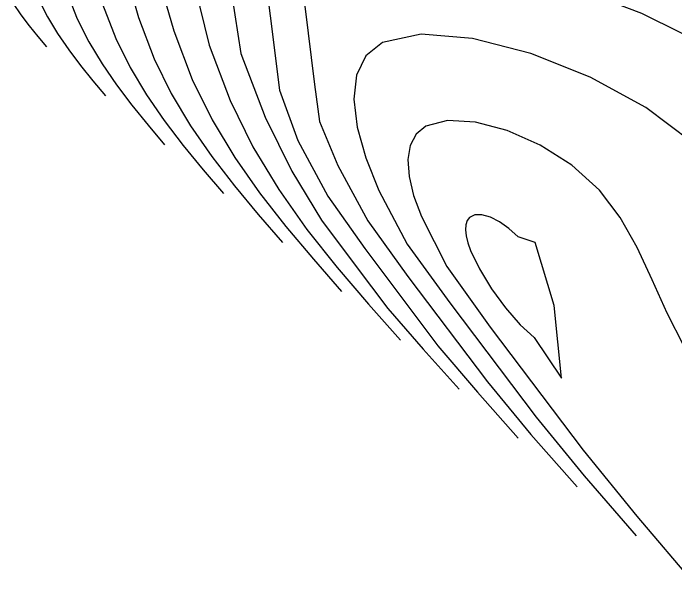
# Model space of a CAD drawing. Extents: x 2356077 to 2359823, y 225951 to 227822.
# Drawn here: x 2356864.9 to 2356955.4, y 226633 to 226711.3 of the extents above; entities that cross this region are included whole.
import ezdxf

# ---------------------------------------------------------------- set-up
doc = ezdxf.new("R2010")
doc.units = 0
for name, color, linetype in [('DTM Contours Major', 7, 'Continuous'), ('DTM Contours Minor', 7, 'Continuous'), ('PH Exist DTM Point', 7, 'Continuous')]:
    doc.layers.add(name, color=color, linetype=linetype)

msp = doc.modelspace()

# ---------------------------------------------------------------- linework, layer by layer
at = {"layer": 'DTM Contours Major'}
for points in [[(2356884.878, 226715.773), (2356886.852, 226708.849), (2356889.384, 226702.208), (2356892.11, 226696.679), (2356895.206, 226691.528), (2356898.596, 226686.678), (2356902.207, 226682.054), (2356905.966, 226677.582), (2356909.798, 226673.185)], [(2356864.891, 226712.61), (2356865.945, 226711.057), (2356867.071, 226709.558), (2356868.244, 226708.095), (2356869.441, 226706.649)], [(2356957.783, 226693.611), (2356951.482, 226698.374), (2356943.872, 226702.517), (2356935.708, 226705.76), (2356927.741, 226707.819), (2356920.727, 226708.413), (2356915.418, 226707.261), (2356913.139, 226705.41), (2356911.866, 226702.779), (2356911.503, 226699.494), (2356911.956, 226695.684), (2356913.129, 226691.475), (2356914.927, 226686.996), (2356918.806, 226679.656), (2356924.655, 226671.602), (2356936.453, 226655.962), (2356943.016, 226647.943), (2356950.155, 226639.721)]]:
    msp.add_lwpolyline(points, dxfattribs=at)
at = {"layer": 'DTM Contours Minor'}
for points in [[(2356966.019, 226731.3), (2356954.107, 226732.251), (2356941.969, 226734.021), (2356930.198, 226736.388), (2356919.391, 226739.132), (2356908.145, 226742.45), (2356903.501, 226743.596), (2356899.558, 226744.077), (2356896.354, 226743.655), (2356893.924, 226742.089), (2356891.863, 226737.777), (2356892.737, 226730.402), (2356894.818, 226713.75), (2356896.032, 226705.76), (2356899.379, 226697.034), (2356903.02, 226689.654), (2356907.089, 226682.914), (2356911.683, 226676.778), (2356916.172, 226670.844), (2356921.014, 226665.258), (2356925.941, 226659.799)], [(2356958.478, 226718.91), (2356942.691, 226724.738), (2356926.887, 226729.755), (2356913.054, 226732.006), (2356902.898, 226730.597), (2356898.87, 226727.228), (2356898.782, 226721.123), (2356901.332, 226700.717), (2356903.837, 226693.826), (2356907.97, 226686.227), (2356912.997, 226679.043), (2356923.019, 226665.757), (2356928.413, 226659.376), (2356934.012, 226653.106)], [(2356961.871, 226705.778), (2356950.901, 226711.243), (2356938.965, 226715.802), (2356927.185, 226719.116), (2356916.864, 226720.323), (2356909.186, 226718.91), (2356906.034, 226716.276), (2356904.78, 226712.219), (2356906.12, 226701.5), (2356906.785, 226696.441), (2356909.338, 226690.437), (2356913.415, 226682.866), (2356918.885, 226675.245), (2356929.791, 226660.786), (2356935.747, 226653.602), (2356942.084, 226646.414)], [(2356880.355, 226716.602), (2356882.024, 226710.689), (2356884.179, 226705.026), (2356886.511, 226700.287), (2356889.166, 226695.848), (2356892.08, 226691.646), (2356895.188, 226687.624), (2356898.425, 226683.721), (2356901.727, 226679.878)], [(2356889.811, 226714.72), (2356891.709, 226706.901), (2356894.592, 226699.297), (2356897.699, 226692.991), (2356901.228, 226687.143), (2356905.093, 226681.66), (2356909.212, 226676.452), (2356913.499, 226671.426), (2356917.87, 226666.492)], [(2356872.181, 226714.277), (2356873.647, 226710.514), (2356875.235, 226707.335), (2356877.042, 226704.322), (2356879.024, 226701.442), (2356881.138, 226698.66), (2356883.339, 226695.945), (2356885.584, 226693.263)], [(2356868.363, 226713.222), (2356869.58, 226710.791), (2356870.965, 226708.48), (2356872.484, 226706.265), (2356874.104, 226704.122), (2356875.792, 226702.027), (2356877.513, 226699.956)], [(2356877.118, 226712.483), (2356878.925, 226707.786), (2356880.882, 226703.837), (2356883.11, 226700.113), (2356885.556, 226696.569), (2356888.165, 226693.161), (2356890.883, 226689.843), (2356893.656, 226686.571)], [(2356956.718, 226665.648), (2356954.405, 226670.222), (2356952.351, 226674.776), (2356950.293, 226679.185), (2356947.971, 226683.322), (2356945.12, 226687.062), (2356941.333, 226690.469), (2356937.006, 226693.205), (2356932.494, 226695.187), (2356928.147, 226696.336), (2356924.32, 226696.568), (2356921.363, 226695.804), (2356920.025, 226694.707), (2356919.211, 226693.168), (2356918.899, 226691.229), (2356919.066, 226688.931), (2356919.688, 226686.314), (2356920.744, 226683.421), (2356924.242, 226676.606), (2356930.164, 226668.306), (2356942.88, 226651.449), (2356950.23, 226642.435), (2356958.227, 226633.028)], [(2356938.909, 226671.254), (2356936.325, 226679.869), (2356933.974, 226680.649), (2356932.726, 226681.815), (2356931.441, 226682.717), (2356930.189, 226683.334), (2356929.04, 226683.651), (2356928.064, 226683.647), (2356927.331, 226683.306), (2356927.009, 226682.883), (2356926.826, 226682.312), (2356926.781, 226681.605), (2356926.874, 226680.775), (2356927.103, 226679.831), (2356927.467, 226678.787), (2356928.688, 226676.252), (2356930.355, 226673.546), (2356932.282, 226670.917), (2356934.283, 226668.614), (2356936.174, 226666.884), (2356939.934, 226661.286), (2356938.909, 226671.254)]]:
    msp.add_lwpolyline(points, dxfattribs=at)
at = {"layer": 'PH Exist DTM Point'}
msp.add_line((2356928.636, 226678.421), (2356928.636, 226678.421), dxfattribs=at)

doc.saveas('drawing.dxf')
